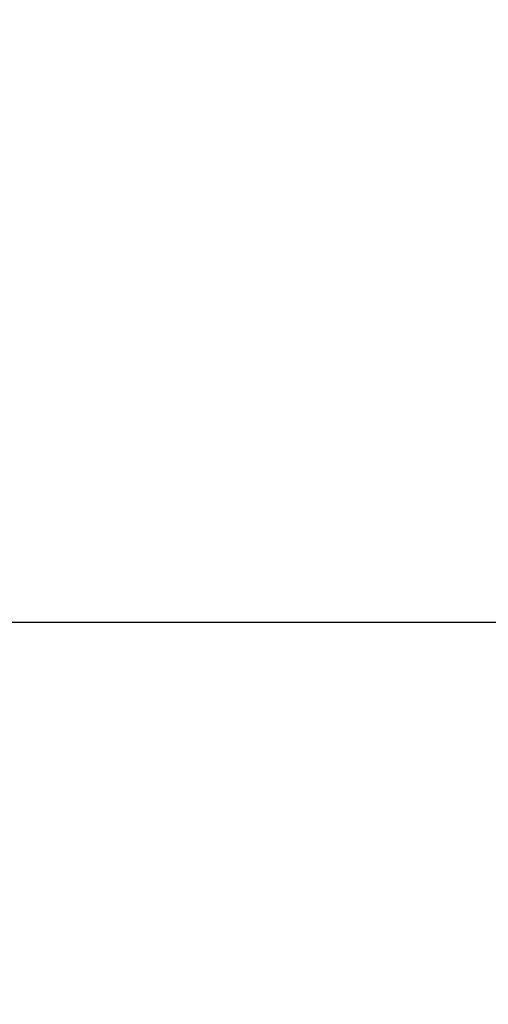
# Model space of a CAD drawing. Header units: millimetres. Extents: x -505 to 505, y 0 to 800.
# Tile 599 of 656: x -151.6853 to -151.6723, y 346.6302 to 346.6574. Entities that reach past the tile are written whole.
import ezdxf

# ---------------------------------------------------------------- set-up
doc = ezdxf.new("R2010")
doc.units = ezdxf.units.MM
doc.header["$MEASUREMENT"] = 0
doc.layers.add('IGES level 1', color=255, linetype='Continuous')
doc.layers.add('IGES level 12', color=255, linetype='Continuous')

msp = doc.modelspace()

# ---------------------------------------------------------------- linework, layer by layer
at = {"layer": 'IGES level 1'}
for points in [[(-191.185841, 355.979465, 190.251917), (20.907627, 347.219083, 21.613186), (233.001094, 338.4587, -147.025546)], [(233.001094, 338.4587, -147.025546), (20.907627, 347.219083, 21.613186), (-191.185841, 355.979465, 190.251917)], [(195.477533, 337.9529, -156.762277), (-20.80552, 346.886331, 15.207657), (-237.088573, 355.819761, 187.177592)], [(-237.088573, 355.819761, 187.177592), (-20.80552, 346.886331, 15.207657), (195.477533, 337.9529, -156.762277)]]:
    msp.add_open_spline(points, degree=2, dxfattribs=at)
at = {"layer": 'IGES level 12', "extrusion": (7.37226e-16, 0.998653, -0.051878)}
msp.add_arc((157.5, -87.051558, 351.630292), 6, 90, 270, dxfattribs=at)
msp.add_arc((157.5, -87.051558, 351.630292), 6, 90, 270, dxfattribs=at)
at = {"layer": 'IGES level 12'}
for points in [[(-233.001094, 338.4587, -147.025546), (-128.942859, 342.756758, -64.287266), (-24.884624, 347.054815, 18.451015)], [(-24.884624, 347.054815, 18.451015), (-128.942859, 342.756758, -64.287266), (-233.001094, 338.4587, -147.025546)], [(-153.5, 346.64077, -105.176102), (-152.5, 346.64077, -105.176102), (-151.5, 346.64077, -105.176102)]]:
    msp.add_open_spline(points, degree=2, dxfattribs=at)

doc.saveas('drawing.dxf')
